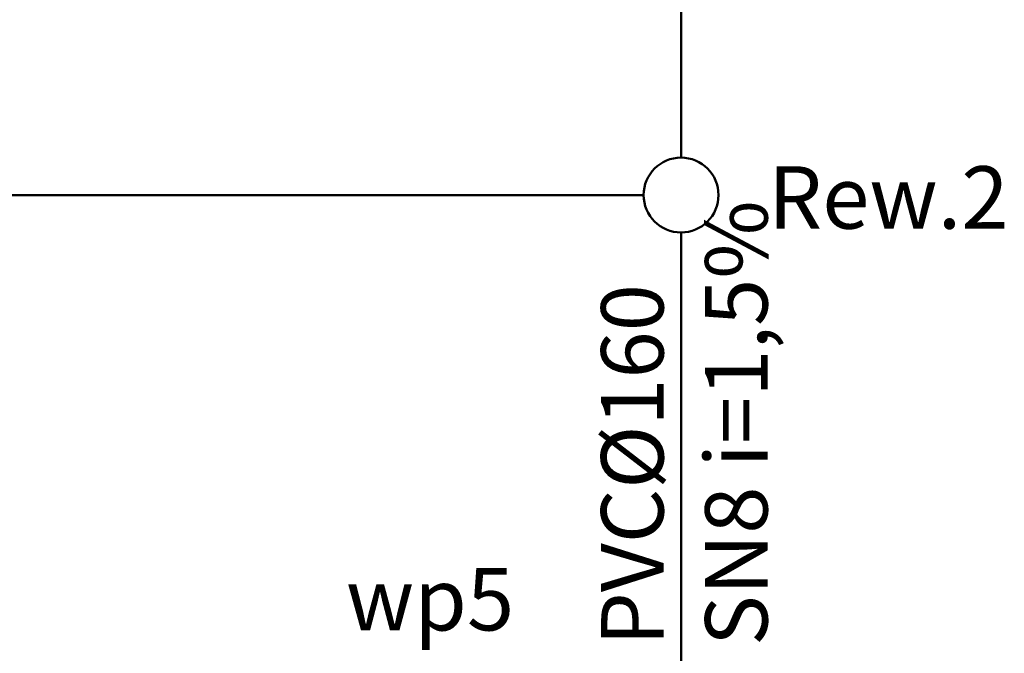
# Model space of a CAD drawing. Header units: millimetres. Extents: x -96593 to 66336, y -23969 to 7139.
# Tile 263 of 656: x -75853 to -75459, y -1192 to -938. Entities that reach past the tile are written whole.
import ezdxf

# ---------------------------------------------------------------- set-up
doc = ezdxf.new("R2010")
doc.units = ezdxf.units.MM
doc.layers.add('BA_KS_ist.', color=34, linetype='Continuous', lineweight=50)
doc.layers.add('MM_KS_OPISY', color=7, linetype='Continuous', lineweight=9)
doc.styles.get("Standard").update_dxf_attribs({"font": 'arial.ttf'})

msp = doc.modelspace()

# ---------------------------------------------------------------- linework, layer by layer
at = {"layer": 'BA_KS_ist.', "linetype": 'Continuous', "ltscale": 25}
for p, q in [((-75588.22, -993.2), (-75588.41, -313.2)), ((-76114.17, -1008.2), (-75603.22, -1008.2)), ((-75588.01, -1733.2), (-75588.21, -1023.2))]:
    msp.add_line(p, q, dxfattribs=at)
msp.add_circle((-75588.22, -1008.2), 15, dxfattribs=at)

# ---------------------------------------------------------------- texts
at = {"layer": 'MM_KS_OPISY', "char_height": 25, "attachment_point": 1}
for s, insert in [('\\fArial Narrow|b0|i0|c238|p34;Rew.2', (-75553.34, -996.66)), ('\\fArial Narrow|b0|i0|c238|p34;wp5', (-75722.51, -1157.68))]:
    msp.add_mtext_dynamic_manual_height_columns(s, width=6.3197, gutter_width=1, heights=[0], dxfattribs=dict(at, insert=insert))
at = {"layer": 'MM_KS_OPISY', "insert": (-75620.26, -1188.92), "char_height": 25, "attachment_point": 1, "rotation": 90}
msp.add_mtext_dynamic_manual_height_columns('\\fArial Narrow|b0|i0|c238|p34;PVC%%C160\\PSN8 i=1,5%', width=260.2989, gutter_width=1, heights=[0], dxfattribs=at)

doc.saveas('drawing.dxf')
